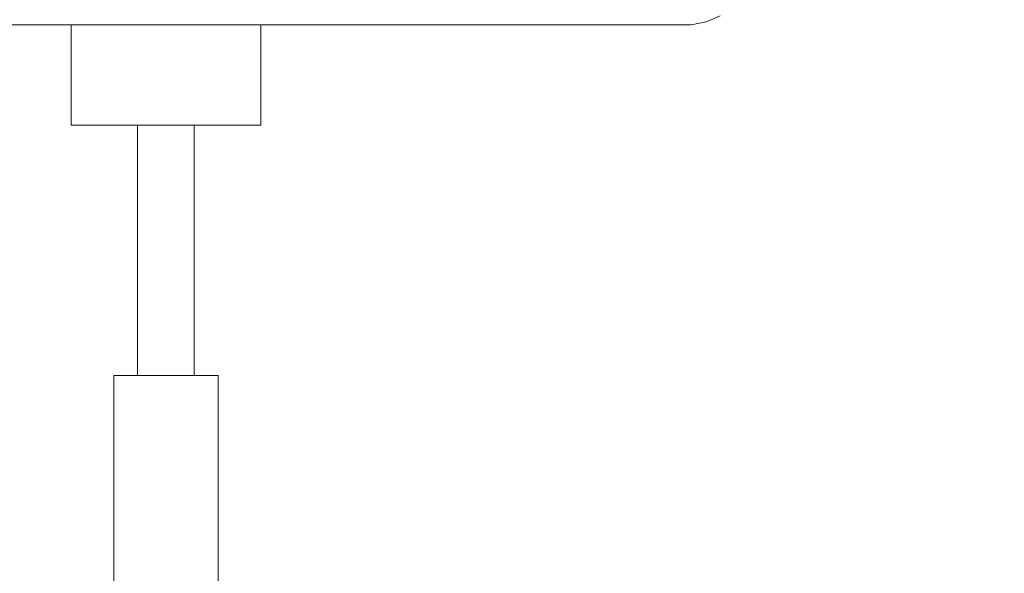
# Model space of a CAD drawing. Header units: millimetres. Extents: x -30280 to 309309, y -17460 to 4378.
# Tile 391 of 656: x 126398 to 126791, y -11215 to -10994. Entities that reach past the tile are written whole.
import ezdxf

# ---------------------------------------------------------------- set-up
doc = ezdxf.new("R2010")
doc.units = ezdxf.units.MM
doc.header["$MEASUREMENT"] = 0
doc.linetypes.add('Wipeout_Contour', pattern=[1000, 0, -1000])
doc.layers.add('P1_PLANTA PRIMERA_3_12_FAÇ_Façana', color=7, linetype='Continuous')
doc.layers.add('P1_PLANTA PRIMERA_3_Nuevo_09_EI_Mobiliari general', color=7, linetype='Continuous')
doc.layers.add('P1_PLANTA PRIMERA_3_Nuevo_09_EI_Mobiliari general_Pluma_Nº__1', color=7, linetype='Continuous', lineweight=5)

msp = doc.modelspace()

# ---------------------------------------------------------------- wipeouts: each hides what was drawn before it
at = {"color": 254, "linetype": 'Wipeout_Contour', "lineweight": 0, "ltscale": 9782597.178973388}
msp.add_wipeout([(126245.22, -10684.06), (126245.21, -10686.05), (126352.39, -10686.05), (126352.39, -10711.05), (126317.39, -10711.05), (126317.39, -10716.05), (126337.39, -10716.05), (126337.39, -10754.11), (126362.39, -10754.11), (126362.39, -10766.11), (126337.39, -10766.11), (126337.39, -10892.3), (126317.39, -10892.3), (126317.39, -10897.3), (126337.39, -10897.3), (126337.39, -10930.05), (126458.25, -10930.05), (126443.26, -10927.43), (126441.5, -10792.36), (126470.19, -10585.44), (126499.56, -10486.48), (126592.72, -10486.48), (126634.25, -10493.75), (126631.67, -10502.58), (126637.79, -10502.58), (126646.26, -10503.46), (126614.84, -10619.5), (126585.26, -10860.62), (126586.62, -10930.05), (126612.85, -10930.05), (126597.65, -10927.43), (126595.87, -10792.36), (126624.97, -10585.44), (126654.75, -10486.48), (126702.96, -10486.48), (126745.08, -10493.75), (126742.46, -10502.58), (126748.67, -10502.58), (126757.26, -10503.46), (126725.39, -10619.5), (126695.39, -10860.62), (126697.41, -10962.05), (126696.75, -10966.44), (126694.69, -10973.02), (126691.68, -10979.08), (126687.81, -10984.44), (126683.2, -10988.94), (126677.98, -10992.44), (126672.32, -10994.84), (126666.39, -10996.05), (126494.55, -10996.05), (126494.55, -11036.05), (126468.05, -11036.05), (126468.05, -11136.05), (126477.51, -11136.05), (126477.51, -11283.05), (126668.29, -11283.05), (126720.98, -11306.11), (126744.39, -11371.58), (126741.81, -11372.27), (126733.53, -11373.95), (126737.77, -11374.05), (126737.77, -11390.14), (126736.58, -11391.37), (126749.47, -11386.05), (126752.57, -11386.05), (126769.97, -11393.67), (126777.17, -11412.05), (126775.94, -11412.05), (126769.29, -11429.02), (126753.23, -11436.05), (127420.21, -11436.05), (127420.21, -8989.05), (126245.21, -8989.05), (126245.21, -10680.79), (126247.13, -10681.01), (126247.22, -10684.06)], dxfattribs=at).dxf.layer = 'P1_PLANTA PRIMERA_3_12_FAÇ_Façana'

# ---------------------------------------------------------------- next in the draw order: wipeouts: each hides what was drawn before it
at = {"color": 254, "linetype": 'Wipeout_Contour', "lineweight": 0, "ltscale": 2029900.175497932}
msp.add_wipeout([(126338.29, -11036.05), (126338.29, -11116.61), (126362.39, -11116.61), (126362.39, -11128.61), (126338.29, -11128.61), (126338.29, -11136.05), (126347.62, -11136.05), (126347.62, -11283.05), (126435.87, -11283.05), (126435.87, -11136.05), (126445.33, -11136.05), (126445.33, -11036.05), (126418.84, -11036.05), (126418.84, -10996.05), (126364.41, -10996.05), (126364.41, -11036.05)], dxfattribs=at).dxf.layer = 'P1_PLANTA PRIMERA_3_12_FAÇ_Façana'
at = {"color": 254, "linetype": 'Wipeout_Contour', "lineweight": 0, "ltscale": 507884.497602}
msp.add_wipeout([(126473.13, -11136.05), (126473.13, -11283.05), (126477.51, -11283.05), (126477.51, -11136.05)], dxfattribs=at).dxf.layer = 'P1_PLANTA PRIMERA_3_Nuevo_09_EI_Mobiliari general'

# ---------------------------------------------------------------- next in the draw order: linework, layer by layer
at = {"layer": 'P1_PLANTA PRIMERA_3_Nuevo_09_EI_Mobiliari general_Pluma_Nº__1', "color": 7, "linetype": 'Continuous', "lineweight": 5}
msp.add_line((126477.51, -11283.05), (126477.51, -11136.05), dxfattribs=at)

# ---------------------------------------------------------------- next in the draw order: wipeouts: each hides what was drawn before it
at = {"color": 254, "linetype": 'Wipeout_Contour', "lineweight": 0, "ltscale": 4067527.453107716}
msp.add_wipeout([(126273.45, -11006.05), (126294.1, -10996.05), (126666.39, -10996.05), (126672.32, -10994.84), (126677.98, -10992.44), (126683.2, -10988.94), (126687.81, -10984.44), (126691.68, -10979.08), (126694.69, -10973.02), (126696.75, -10966.44), (126697.41, -10962.05), (126695.39, -10860.62), (126725.39, -10619.5), (126757.26, -10503.46), (126748.67, -10502.58), (126716.86, -10618.39), (126687.06, -10857.71), (126687.8, -10904.92), (126688.45, -10937.63), (126689.17, -10938.65), (126688.78, -10945.99), (126688.9, -10960.55), (126688.41, -10963.84), (126686.86, -10968.78), (126684.6, -10973.32), (126681.7, -10977.34), (126678.24, -10980.72), (126674.33, -10983.34), (126670.09, -10985.14), (126665.64, -10986.05), (126294.42, -10986.05), (126273.45, -10996.05)], dxfattribs=at).dxf.layer = 'P1_PLANTA PRIMERA_3_Nuevo_09_EI_Mobiliari general'

# ---------------------------------------------------------------- next in the draw order: linework, layer by layer
at = {"layer": 'P1_PLANTA PRIMERA_3_Nuevo_09_EI_Mobiliari general_Pluma_Nº__1', "color": 7, "linetype": 'Continuous', "lineweight": 5}
for p, q in [((126666.39, -10996.05), (126672.32, -10994.84)), ((126672.32, -10994.84), (126677.98, -10992.44)), ((126663.38, -10996.05), (126666.39, -10996.05))]:
    msp.add_line(p, q, dxfattribs=at)

# ---------------------------------------------------------------- next in the draw order: wipeouts: each hides what was drawn before it
at = {"color": 254, "linetype": 'Wipeout_Contour', "lineweight": 0, "ltscale": 507619.896399}
msp.add_wipeout([(126418.84, -10996.05), (126418.84, -11036.05), (126433.05, -11036.05), (126433.05, -10996.05)], dxfattribs=at).dxf.layer = 'P1_PLANTA PRIMERA_3_Nuevo_09_EI_Mobiliari general'
at = {"color": 254, "linetype": 'Wipeout_Contour', "lineweight": 0, "ltscale": 507877.416167}
msp.add_wipeout([(126486.58, -10996.05), (126486.58, -11036.05), (126494.55, -11036.05), (126494.55, -10996.05)], dxfattribs=at).dxf.layer = 'P1_PLANTA PRIMERA_3_Nuevo_09_EI_Mobiliari general'

# ---------------------------------------------------------------- next in the draw order: linework, layer by layer
at = {"layer": 'P1_PLANTA PRIMERA_3_Nuevo_09_EI_Mobiliari general_Pluma_Nº__1', "color": 7, "linetype": 'Continuous', "lineweight": 5}
for p, q in [((126418.84, -11036.05), (126418.84, -10996.05)), ((126494.55, -11036.05), (126494.55, -10996.05))]:
    msp.add_line(p, q, dxfattribs=at)

# ---------------------------------------------------------------- next in the draw order: wipeouts: each hides what was drawn before it
at = {"color": 254, "linetype": 'Wipeout_Contour', "lineweight": 0, "ltscale": 507704.126483}
msp.add_wipeout([(126433.05, -11036.05), (126461.11, -11036.05), (126461.11, -10996.05), (126433.05, -10996.05)], dxfattribs=at).dxf.layer = 'P1_PLANTA PRIMERA_3_Nuevo_09_EI_Mobiliari general'

# ---------------------------------------------------------------- next in the draw order: linework, layer by layer
at = {"layer": 'P1_PLANTA PRIMERA_3_Nuevo_09_EI_Mobiliari general_Pluma_Nº__1', "color": 7, "linetype": 'Continuous', "lineweight": 5}
msp.add_line((126418.84, -11036.05), (126433.05, -11036.05), dxfattribs=at)

# ---------------------------------------------------------------- next in the draw order: wipeouts: each hides what was drawn before it
at = {"color": 254, "linetype": 'Wipeout_Contour', "lineweight": 0, "ltscale": 507810.794675}
msp.add_wipeout([(126461.11, -11036.05), (126486.58, -11036.05), (126486.58, -10996.05), (126461.11, -10996.05)], dxfattribs=at).dxf.layer = 'P1_PLANTA PRIMERA_3_Nuevo_09_EI_Mobiliari general'
at = {"color": 254, "linetype": 'Wipeout_Contour', "lineweight": 0, "ltscale": 507730.081193}
msp.add_wipeout([(126445.33, -11136.05), (126449.6, -11136.05), (126449.6, -11036.05), (126445.33, -11036.05)], dxfattribs=at).dxf.layer = 'P1_PLANTA PRIMERA_3_Nuevo_09_EI_Mobiliari general'

# ---------------------------------------------------------------- next in the draw order: linework, layer by layer
at = {"layer": 'P1_PLANTA PRIMERA_3_Nuevo_09_EI_Mobiliari general_Pluma_Nº__1', "color": 7, "linetype": 'Continuous', "lineweight": 5}
for p, q in [((126294.1, -10996.05), (126663.38, -10996.05)), ((126486.58, -11036.05), (126494.55, -11036.05))]:
    msp.add_line(p, q, dxfattribs=at)

# ---------------------------------------------------------------- next in the draw order: wipeouts: each hides what was drawn before it
at = {"color": 254, "linetype": 'Wipeout_Contour', "lineweight": 0, "ltscale": 507755.349021}
msp.add_wipeout([(126449.6, -11136.05), (126458.02, -11136.05), (126458.02, -11036.05), (126449.6, -11036.05)], dxfattribs=at).dxf.layer = 'P1_PLANTA PRIMERA_3_Nuevo_09_EI_Mobiliari general'
at = {"color": 254, "linetype": 'Wipeout_Contour', "lineweight": 0, "ltscale": 507807.333406}
msp.add_wipeout([(126465.66, -11136.05), (126468.05, -11136.05), (126468.05, -11036.05), (126465.66, -11036.05)], dxfattribs=at).dxf.layer = 'P1_PLANTA PRIMERA_3_Nuevo_09_EI_Mobiliari general'
at = {"color": 254, "linetype": 'Wipeout_Contour', "lineweight": 0, "ltscale": 634687.228625}
msp.add_wipeout([(126435.87, -11136.05), (126435.87, -11283.05), (126442.04, -11283.05), (126443.69, -11284.48), (126443.69, -11136.05)], dxfattribs=at).dxf.layer = 'P1_PLANTA PRIMERA_3_Nuevo_09_EI_Mobiliari general'

# ---------------------------------------------------------------- next in the draw order: linework, layer by layer
at = {"layer": 'P1_PLANTA PRIMERA_3_Nuevo_09_EI_Mobiliari general_Pluma_Nº__1', "color": 7, "linetype": 'Continuous', "lineweight": 5}
msp.add_line((126435.87, -11283.05), (126435.87, -11136.05), dxfattribs=at)

# ---------------------------------------------------------------- next in the draw order: wipeouts: each hides what was drawn before it
at = {"color": 254, "linetype": 'Wipeout_Contour', "lineweight": 0, "ltscale": 507787.347937}
msp.add_wipeout([(126458.02, -11136.05), (126465.66, -11136.05), (126465.66, -11036.05), (126458.02, -11036.05)], dxfattribs=at).dxf.layer = 'P1_PLANTA PRIMERA_3_Nuevo_09_EI_Mobiliari general'

# ---------------------------------------------------------------- next in the draw order: linework, layer by layer
at = {"layer": 'P1_PLANTA PRIMERA_3_Nuevo_09_EI_Mobiliari general_Pluma_Nº__1', "color": 7, "linetype": 'Continuous', "lineweight": 5}
for p, q in [((126433.05, -11036.05), (126461.11, -11036.05)), ((126461.11, -11036.05), (126486.58, -11036.05))]:
    msp.add_line(p, q, dxfattribs=at)

# ---------------------------------------------------------------- next in the draw order: wipeouts: each hides what was drawn before it
at = {"color": 254, "linetype": 'Wipeout_Contour', "lineweight": 0, "ltscale": 1523440.841985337}
msp.add_wipeout([(126459.12, -11136.05), (126443.69, -11136.05), (126443.69, -11284.48), (126448.48, -11286.32), (126451.77, -11296.05), (126449.31, -11305.24), (126447.77, -11306.05), (126458.59, -11306.05), (126456.41, -11305.3), (126452.99, -11296.05), (126456.28, -11286.86), (126459.12, -11285.87)], dxfattribs=at).dxf.layer = 'P1_PLANTA PRIMERA_3_Nuevo_09_EI_Mobiliari general'

# ---------------------------------------------------------------- next in the draw order: linework, layer by layer
at = {"layer": 'P1_PLANTA PRIMERA_3_Nuevo_09_EI_Mobiliari general_Pluma_Nº__1', "color": 7, "linetype": 'Continuous', "lineweight": 5}
for p, q in [((126445.33, -11136.05), (126445.33, -11036.05)), ((126435.87, -11136.05), (126443.69, -11136.05))]:
    msp.add_line(p, q, dxfattribs=at)

# ---------------------------------------------------------------- next in the draw order: wipeouts: each hides what was drawn before it
at = {"color": 254, "linetype": 'Wipeout_Contour', "lineweight": 0, "ltscale": 761785.134848}
msp.add_wipeout([(126473.13, -11136.05), (126459.12, -11136.05), (126459.12, -11285.87), (126464.8, -11283.05), (126467.49, -11283.05), (126473.13, -11283.05)], dxfattribs=at).dxf.layer = 'P1_PLANTA PRIMERA_3_Nuevo_09_EI_Mobiliari general'

# ---------------------------------------------------------------- next in the draw order: linework, layer by layer
at = {"layer": 'P1_PLANTA PRIMERA_3_Nuevo_09_EI_Mobiliari general_Pluma_Nº__1', "color": 7, "linetype": 'Continuous', "lineweight": 5}
for p, q in [((126468.05, -11136.05), (126468.05, -11036.05)), ((126443.69, -11136.05), (126459.12, -11136.05)), ((126459.12, -11136.05), (126473.13, -11136.05)), ((126473.13, -11136.05), (126477.51, -11136.05))]:
    msp.add_line(p, q, dxfattribs=at)

doc.saveas('drawing.dxf')
